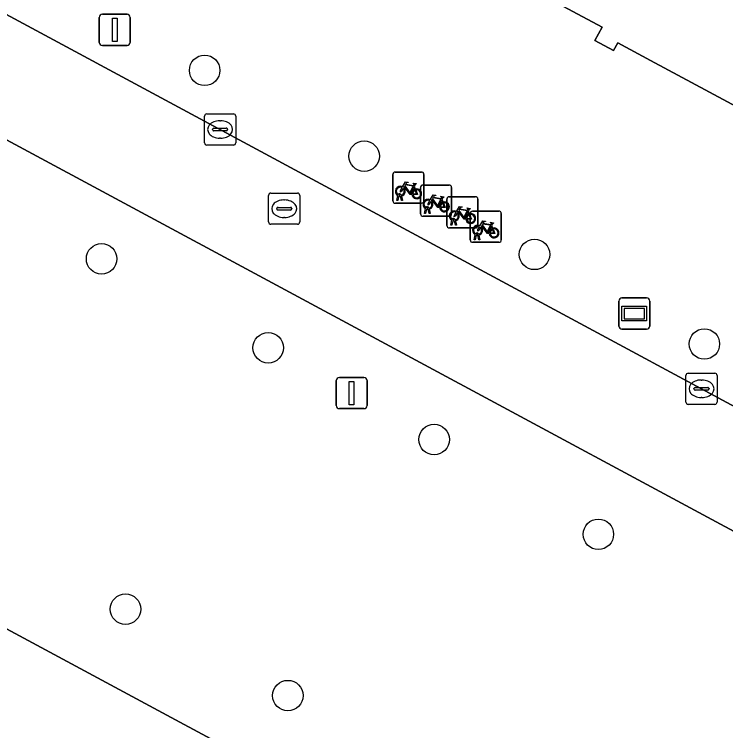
# Model space of a CAD drawing. Extents: x 159489 to 160304, y 383825 to 384531.
# Drawn here: x 159619.11 to 159641.93, y 384289.25 to 384312.22 of the extents above; entities that cross this region are included whole.
import ezdxf

# ---------------------------------------------------------------- set-up
doc = ezdxf.new("R2010")
doc.units = 0
for name, color, linetype in [('IMGEO_Boom', 7, 'Continuous'), ('IMGEO_Fietsenrek', 7, 'Continuous'), ('IMGEO_Groenvoorziening', 7, 'Continuous'), ('IMGEO_Informatiebord', 7, 'Continuous'), ('IMGEO_Kolk', 7, 'Continuous'), ('IMGEO_Lichtmast', 7, 'Continuous'), ('IMGEO_Pand', 7, 'Continuous'), ('IMGEO_Rijbaan_lokaal_gesloten', 7, 'Continuous'), ('IMGEO_Rioolput', 7, 'Continuous'), ('IMGEO_Voetgangersgebied_gesloten', 7, 'Continuous'), ('IMGEO_Voetpad_open', 7, 'Continuous')]:
    doc.layers.add(name, color=color, linetype=linetype)

msp = doc.modelspace()

# ---------------------------------------------------------------- linework, layer by layer
at = {"layer": 'IMGEO_Boom'}
for centre in [(159625.213, 384310.424), (159630.331, 384307.674), (159621.907, 384304.381), (159635.798, 384304.523), (159641.247, 384301.65), (159627.253, 384301.529), (159632.575, 384298.586), (159637.846, 384295.548), (159622.675, 384293.148), (159627.884, 384290.376)]:
    msp.add_circle(centre, 0.489, dxfattribs=at)
at = {"layer": 'IMGEO_Fietsenrek'}
for p, q in [((159631.325, 384307.164), (159632.166, 384307.164)), ((159632.166, 384307.164), (159631.325, 384307.164)), ((159631.25, 384306.239), (159631.25, 384307.08)), ((159631.25, 384307.08), (159631.25, 384306.239)), ((159632.25, 384307.089), (159632.25, 384306.248)), ((159632.25, 384306.248), (159632.25, 384307.089)), ((159631.937, 384306.713), (159631.973, 384306.618)), ((159632.213, 384306.746), (159633.054, 384306.746)), ((159633.054, 384306.746), (159632.213, 384306.746)), ((159633.138, 384306.671), (159633.138, 384305.83)), ((159633.138, 384305.83), (159633.138, 384306.671)), ((159632.138, 384305.821), (159632.138, 384306.662)), ((159632.138, 384306.662), (159632.138, 384305.821)), ((159631.377, 384306.248), (159631.416, 384306.408)), ((159631.411, 384306.248), (159631.377, 384306.248)), ((159631.446, 384306.396), (159631.411, 384306.248)), ((159631.488, 384306.42), (159631.487, 384306.424)), ((159631.529, 384306.248), (159631.495, 384306.39)), ((159631.519, 384306.431), (159631.52, 384306.424)), ((159631.527, 384306.394), (159631.562, 384306.248)), ((159631.562, 384306.248), (159631.529, 384306.248)), ((159632.825, 384306.295), (159632.861, 384306.2)), ((159632.982, 384305.447), (159632.982, 384306.288)), ((159632.982, 384306.288), (159632.982, 384305.447)), ((159633.057, 384306.372), (159633.898, 384306.372)), ((159633.898, 384306.372), (159633.057, 384306.372)), ((159633.982, 384306.297), (159633.982, 384305.456)), ((159633.982, 384305.456), (159633.982, 384306.297)), ((159632.175, 384306.164), (159631.334, 384306.164)), ((159631.334, 384306.164), (159632.175, 384306.164)), ((159632.265, 384305.83), (159632.304, 384305.99)), ((159632.334, 384305.978), (159632.299, 384305.83)), ((159632.376, 384306.002), (159632.375, 384306.006)), ((159632.407, 384306.013), (159632.408, 384306.006)), ((159632.415, 384305.976), (159632.45, 384305.83)), ((159633.063, 384305.746), (159632.222, 384305.746)), ((159632.222, 384305.746), (159633.063, 384305.746)), ((159632.299, 384305.83), (159632.265, 384305.83)), ((159632.417, 384305.83), (159632.383, 384305.972)), ((159632.45, 384305.83), (159632.417, 384305.83)), ((159633.669, 384305.921), (159633.705, 384305.826)), ((159633.731, 384304.985), (159633.731, 384305.826)), ((159633.731, 384305.826), (159633.731, 384304.985)), ((159633.806, 384305.91), (159634.647, 384305.91)), ((159634.647, 384305.91), (159633.806, 384305.91)), ((159634.731, 384305.835), (159634.731, 384304.994)), ((159634.731, 384304.994), (159634.731, 384305.835)), ((159633.109, 384305.456), (159633.148, 384305.616)), ((159633.178, 384305.604), (159633.143, 384305.456)), ((159633.22, 384305.628), (159633.219, 384305.632)), ((159633.261, 384305.456), (159633.227, 384305.598)), ((159633.251, 384305.639), (159633.252, 384305.632)), ((159633.259, 384305.602), (159633.294, 384305.456)), ((159633.907, 384305.372), (159633.066, 384305.372)), ((159633.066, 384305.372), (159633.907, 384305.372)), ((159633.143, 384305.456), (159633.109, 384305.456)), ((159633.294, 384305.456), (159633.261, 384305.456)), ((159634.418, 384305.459), (159634.454, 384305.364)), ((159633.858, 384304.994), (159633.897, 384305.154)), ((159633.927, 384305.142), (159633.892, 384304.994)), ((159633.969, 384305.166), (159633.968, 384305.17)), ((159634.01, 384304.994), (159633.976, 384305.136)), ((159634, 384305.177), (159634.001, 384305.17)), ((159634.008, 384305.14), (159634.043, 384304.994)), ((159634.656, 384304.91), (159633.815, 384304.91)), ((159633.815, 384304.91), (159634.656, 384304.91)), ((159633.892, 384304.994), (159633.858, 384304.994)), ((159634.043, 384304.994), (159634.01, 384304.994))]:
    msp.add_line(p, q, dxfattribs=at)
for points in [[(159631.563, 384306.69), (159631.658, 384306.854), (159631.744, 384306.84), (159631.746, 384306.831), (159631.69, 384306.82), (159631.663, 384306.775), (159631.919, 384306.734)], [(159631.859, 384306.446), (159631.809, 384306.446), (159631.618, 384306.697), (159631.599, 384306.665)], [(159631.906, 384306.709), (159631.649, 384306.75), (159631.632, 384306.721), (159631.799, 384306.501), (159631.906, 384306.709)], [(159631.954, 384306.611), (159631.924, 384306.688), (159631.815, 384306.47), (159631.858, 384306.47)], [(159631.919, 384306.734), (159631.944, 384306.783), (159631.938, 384306.787), (159631.915, 384306.791), (159631.903, 384306.798), (159631.902, 384306.801), (159631.904, 384306.806), (159631.999, 384306.791), (159632.001, 384306.781), (159631.991, 384306.768), (159631.979, 384306.762), (159631.965, 384306.768), (159631.937, 384306.713)], [(159631.584, 384306.638), (159631.532, 384306.548), (159631.492, 384306.523), (159631.493, 384306.57), (159631.548, 384306.664)], [(159631.888, 384306.47), (159632.008, 384306.469), (159631.964, 384306.583)], [(159631.984, 384306.59), (159632.039, 384306.445), (159631.889, 384306.445)], [(159632.451, 384306.272), (159632.546, 384306.436), (159632.632, 384306.422), (159632.634, 384306.413), (159632.578, 384306.402), (159632.551, 384306.357), (159632.807, 384306.316)], [(159632.472, 384306.22), (159632.42, 384306.13), (159632.38, 384306.105), (159632.381, 384306.152), (159632.436, 384306.246)], [(159632.747, 384306.028), (159632.697, 384306.028), (159632.506, 384306.279), (159632.487, 384306.247)], [(159632.794, 384306.291), (159632.537, 384306.332), (159632.52, 384306.303), (159632.687, 384306.083), (159632.794, 384306.291)], [(159632.842, 384306.193), (159632.812, 384306.27), (159632.703, 384306.052), (159632.746, 384306.052)], [(159632.807, 384306.316), (159632.832, 384306.365), (159632.826, 384306.369), (159632.803, 384306.373), (159632.791, 384306.38), (159632.79, 384306.383), (159632.792, 384306.388), (159632.887, 384306.373), (159632.889, 384306.363), (159632.879, 384306.35), (159632.867, 384306.344), (159632.853, 384306.35), (159632.825, 384306.295)], [(159632.776, 384306.052), (159632.896, 384306.051), (159632.852, 384306.165)], [(159632.872, 384306.172), (159632.927, 384306.027), (159632.777, 384306.027)], [(159633.295, 384305.898), (159633.39, 384306.062), (159633.476, 384306.048), (159633.478, 384306.039), (159633.422, 384306.028), (159633.395, 384305.983), (159633.651, 384305.942)], [(159633.651, 384305.942), (159633.676, 384305.991), (159633.67, 384305.995), (159633.647, 384305.999), (159633.635, 384306.006), (159633.634, 384306.009), (159633.636, 384306.014), (159633.731, 384305.999), (159633.733, 384305.989), (159633.723, 384305.976), (159633.711, 384305.97), (159633.697, 384305.976), (159633.669, 384305.921)], [(159633.316, 384305.846), (159633.264, 384305.756), (159633.224, 384305.731), (159633.225, 384305.778), (159633.28, 384305.872)], [(159633.591, 384305.654), (159633.541, 384305.654), (159633.35, 384305.905), (159633.331, 384305.873)], [(159633.638, 384305.917), (159633.381, 384305.958), (159633.364, 384305.929), (159633.531, 384305.709), (159633.638, 384305.917)], [(159633.686, 384305.819), (159633.656, 384305.896), (159633.547, 384305.678), (159633.59, 384305.678)], [(159633.62, 384305.678), (159633.74, 384305.677), (159633.696, 384305.791)], [(159633.716, 384305.798), (159633.771, 384305.653), (159633.621, 384305.653)], [(159634.044, 384305.436), (159634.139, 384305.6), (159634.225, 384305.586), (159634.227, 384305.577), (159634.171, 384305.566), (159634.144, 384305.521), (159634.4, 384305.48)], [(159634.4, 384305.48), (159634.425, 384305.529), (159634.419, 384305.533), (159634.396, 384305.537), (159634.384, 384305.544), (159634.383, 384305.547), (159634.385, 384305.552), (159634.48, 384305.537), (159634.482, 384305.527), (159634.472, 384305.514), (159634.46, 384305.508), (159634.446, 384305.514), (159634.418, 384305.459)], [(159634.065, 384305.384), (159634.013, 384305.294), (159633.973, 384305.269), (159633.974, 384305.316), (159634.029, 384305.41)], [(159634.34, 384305.192), (159634.29, 384305.192), (159634.099, 384305.443), (159634.08, 384305.411)], [(159634.387, 384305.455), (159634.13, 384305.496), (159634.113, 384305.467), (159634.28, 384305.247), (159634.387, 384305.455)], [(159634.435, 384305.357), (159634.405, 384305.434), (159634.296, 384305.216), (159634.339, 384305.216)], [(159634.369, 384305.216), (159634.489, 384305.215), (159634.445, 384305.329)], [(159634.465, 384305.336), (159634.52, 384305.191), (159634.37, 384305.191)]]:
    msp.add_lwpolyline(points, dxfattribs=at)
for centre, radius, start, end in [((159631.328, 384307.086), 0.0779, 92.4484, 184.2845), ((159631.328, 384307.086), 0.0779, 92.4484, 184.2845), ((159632.172, 384307.086), 0.0779, 2.4484, 94.2845), ((159632.172, 384307.086), 0.0779, 2.4484, 94.2845), ((159631.49, 384306.549), 0.159, 62.6766, 242.1369), ((159631.49, 384306.549), 0.129, 63.3192, 238.903), ((159632.216, 384306.668), 0.0779, 92.4484, 184.2845), ((159632.216, 384306.668), 0.0779, 92.4484, 184.2845), ((159633.06, 384306.668), 0.0779, 2.4484, 94.2845), ((159633.06, 384306.668), 0.0779, 2.4484, 94.2845), ((159631.47, 384306.42), 0.0499, 12.8025, 158.6934), ((159631.47, 384306.42), 0.0174, 12.8025, 163.4502), ((159631.49, 384306.549), 0.129, 283.6043, 43.4302), ((159631.49, 384306.549), 0.159, 283.5766, 46.6042), ((159632.017, 384306.465), 0.159, 113.3408, 178.3217), ((159632.017, 384306.465), 0.159, 187.0065, 105.7708), ((159632.017, 384306.465), 0.129, 113.923, 177.9556), ((159632.017, 384306.465), 0.129, 188.6715, 104.5883), ((159631.328, 384306.242), 0.0779, 182.4484, 274.2845), ((159631.328, 384306.242), 0.0779, 182.4484, 274.2845), ((159631.49, 384306.549), 0.159, 253.9967, 271.7867), ((159631.49, 384306.549), 0.129, 253.415, 269.0204), ((159632.172, 384306.242), 0.0779, 272.4484, 4.2845), ((159632.172, 384306.242), 0.0779, 272.4484, 4.2845), ((159632.378, 384306.131), 0.159, 62.6766, 242.1369), ((159632.378, 384306.131), 0.129, 63.3192, 238.903), ((159632.378, 384306.131), 0.129, 283.6043, 43.4302), ((159632.378, 384306.131), 0.159, 283.5766, 46.6042), ((159632.905, 384306.047), 0.159, 187.0065, 105.7708), ((159633.06, 384306.294), 0.0779, 92.4484, 184.2845), ((159633.06, 384306.294), 0.0779, 92.4484, 184.2845), ((159633.904, 384306.294), 0.0779, 2.4484, 94.2845), ((159633.904, 384306.294), 0.0779, 2.4484, 94.2845), ((159632.358, 384306.002), 0.0499, 12.8025, 158.6934), ((159632.378, 384306.131), 0.159, 253.9967, 271.7867), ((159632.358, 384306.002), 0.0174, 12.8025, 163.4502), ((159632.378, 384306.131), 0.129, 253.415, 269.0204), ((159632.905, 384306.047), 0.159, 113.3408, 178.3217), ((159632.905, 384306.047), 0.129, 113.923, 177.9556), ((159632.905, 384306.047), 0.129, 188.6715, 104.5883), ((159632.216, 384305.824), 0.0779, 182.4484, 274.2845), ((159632.216, 384305.824), 0.0779, 182.4484, 274.2845), ((159633.222, 384305.757), 0.159, 62.6766, 242.1369), ((159633.06, 384305.824), 0.0779, 272.4484, 4.2845), ((159633.06, 384305.824), 0.0779, 272.4484, 4.2845), ((159633.222, 384305.757), 0.129, 63.3192, 238.903), ((159633.222, 384305.757), 0.129, 283.6043, 43.4302), ((159633.222, 384305.757), 0.159, 283.5766, 46.6042), ((159633.749, 384305.673), 0.159, 113.3408, 178.3217), ((159633.749, 384305.673), 0.159, 187.0065, 105.7708), ((159633.749, 384305.673), 0.129, 113.923, 177.9556), ((159633.749, 384305.673), 0.129, 188.6715, 104.5883), ((159633.809, 384305.832), 0.0779, 92.4484, 184.2845), ((159633.809, 384305.832), 0.0779, 92.4484, 184.2845), ((159634.653, 384305.832), 0.0779, 2.4484, 94.2845), ((159634.653, 384305.832), 0.0779, 2.4484, 94.2845), ((159633.202, 384305.628), 0.0499, 12.8025, 158.6934), ((159633.222, 384305.757), 0.159, 253.9967, 271.7867), ((159633.202, 384305.628), 0.0174, 12.8025, 163.4502), ((159633.222, 384305.757), 0.129, 253.415, 269.0204), ((159633.06, 384305.45), 0.0779, 182.4484, 274.2845), ((159633.06, 384305.45), 0.0779, 182.4484, 274.2845), ((159633.971, 384305.295), 0.159, 62.6766, 242.1369), ((159633.971, 384305.295), 0.129, 63.3192, 238.903), ((159633.904, 384305.45), 0.0779, 272.4484, 4.2845), ((159633.904, 384305.45), 0.0779, 272.4484, 4.2845), ((159633.971, 384305.295), 0.129, 283.6043, 43.4302), ((159633.971, 384305.295), 0.159, 283.5766, 46.6042), ((159634.498, 384305.211), 0.159, 113.3408, 178.3217), ((159634.498, 384305.211), 0.159, 187.0065, 105.7708), ((159634.498, 384305.211), 0.129, 113.923, 177.9556), ((159634.498, 384305.211), 0.129, 188.6715, 104.5883), ((159633.951, 384305.166), 0.0499, 12.8025, 158.6934), ((159633.971, 384305.295), 0.159, 253.9967, 271.7867), ((159633.951, 384305.166), 0.0174, 12.8025, 163.4502), ((159633.971, 384305.295), 0.129, 253.415, 269.0204), ((159633.809, 384304.988), 0.0779, 182.4484, 274.2845), ((159633.809, 384304.988), 0.0779, 182.4484, 274.2845), ((159634.653, 384304.988), 0.0779, 272.4484, 4.2845), ((159634.653, 384304.988), 0.0779, 272.4484, 4.2845)]:
    msp.add_arc(centre, radius, start, end, dxfattribs=at)
at = {"layer": 'IMGEO_Groenvoorziening'}
for points in [[(159642.124, 384281.15), (159648.201, 384292.407), (159580.7, 384328.729)], [(159582.849, 384311.884), (159640.748, 384280.736)]]:
    msp.add_lwpolyline(points, dxfattribs=at)
at = {"layer": 'IMGEO_Informatiebord'}
for p, q in [((159638.502, 384302.226), (159638.502, 384303.026)), ((159638.502, 384303.026), (159638.502, 384302.226)), ((159638.602, 384303.126), (159639.392, 384303.126)), ((159639.392, 384303.126), (159638.602, 384303.126)), ((159639.492, 384303.026), (159639.492, 384302.226)), ((159639.492, 384302.226), (159639.492, 384303.026)), ((159639.392, 384302.126), (159638.602, 384302.126)), ((159638.602, 384302.126), (159639.392, 384302.126))]:
    msp.add_line(p, q, dxfattribs=at)
for points in [[(159638.603, 384302.858), (159639.391, 384302.858), (159639.391, 384302.394), (159638.603, 384302.394), (159638.603, 384302.858)], [(159638.668, 384302.793), (159638.668, 384302.459), (159639.326, 384302.459), (159639.326, 384302.793), (159638.668, 384302.793)]]:
    msp.add_lwpolyline(points, dxfattribs=at)
for centre, start, end in [((159638.602, 384303.026), 90, 180), ((159638.602, 384303.026), 90, 180), ((159639.392, 384303.026), 0, 90), ((159639.392, 384303.026), 360, 90), ((159638.602, 384302.226), 180, 270), ((159638.602, 384302.226), 180, 270), ((159639.392, 384302.226), 270, 0), ((159639.392, 384302.226), 270, 0)]:
    msp.add_arc(centre, 0.1, start, end, dxfattribs=at)
at = {"layer": 'IMGEO_Kolk'}
for p, q in [((159625.284, 384309.029), (159626.136, 384309.029)), ((159625.209, 384308.103), (159625.209, 384308.955)), ((159625.697, 384308.809), (159625.722, 384308.809)), ((159626.21, 384308.955), (159626.21, 384308.103)), ((159625.468, 384308.523), (159625.468, 384308.535)), ((159625.511, 384308.572), (159625.909, 384308.572)), ((159625.952, 384308.535), (159625.952, 384308.523)), ((159625.906, 384308.486), (159625.508, 384308.486)), ((159625.72, 384308.249), (159625.695, 384308.249)), ((159626.136, 384308.029), (159625.284, 384308.029)), ((159640.729, 384300.715), (159641.581, 384300.715)), ((159640.654, 384299.789), (159640.654, 384300.641)), ((159641.142, 384300.495), (159641.167, 384300.495)), ((159641.655, 384300.641), (159641.655, 384299.789)), ((159640.956, 384300.258), (159641.354, 384300.258)), ((159640.913, 384300.209), (159640.913, 384300.221)), ((159641.351, 384300.172), (159640.953, 384300.172)), ((159641.397, 384300.221), (159641.397, 384300.209)), ((159641.165, 384299.935), (159641.14, 384299.935)), ((159641.581, 384299.715), (159640.729, 384299.715))]:
    msp.add_line(p, q, dxfattribs=at)
for points in [[(159625.284, 384309.029), (159626.136, 384309.029)], [(159625.209, 384308.103), (159625.209, 384308.955)], [(159626.21, 384308.955), (159626.21, 384308.103)], [(159626.136, 384308.029), (159625.284, 384308.029)], [(159640.729, 384300.715), (159641.581, 384300.715)], [(159640.654, 384299.789), (159640.654, 384300.641)], [(159641.655, 384300.641), (159641.655, 384299.789)], [(159641.581, 384299.715), (159640.729, 384299.715)]]:
    msp.add_lwpolyline(points, dxfattribs=at)
for centre, radius, start, end in [((159625.286, 384308.953), 0.0765, 91.552, 178.448), ((159625.286, 384308.953), 0.0765, 91.552, 178.448), ((159626.134, 384308.953), 0.0765, 1.552, 88.448), ((159626.134, 384308.953), 0.0765, 1.552, 88.448), ((159625.508, 384308.532), 0.0403, 85.8775, 175.7526), ((159625.505, 384308.522), 0.0366, 178.938, 274.7102), ((159625.909, 384308.529), 0.043, 264.8664, 352.4533), ((159625.913, 384308.534), 0.0386, 1.7309, 96.639), ((159625.286, 384308.105), 0.0765, 181.552, 268.448), ((159625.286, 384308.105), 0.0765, 181.552, 268.448), ((159626.134, 384308.105), 0.0765, 271.552, 358.448), ((159626.134, 384308.105), 0.0765, 271.552, 358.448), ((159640.731, 384300.639), 0.0765, 91.552, 178.448), ((159640.731, 384300.639), 0.0765, 91.552, 178.448), ((159641.579, 384300.639), 0.0765, 1.552, 88.448), ((159641.579, 384300.639), 0.0765, 1.552, 88.448), ((159640.953, 384300.218), 0.0403, 85.8775, 175.7526), ((159641.358, 384300.22), 0.0386, 1.7309, 96.639), ((159640.95, 384300.208), 0.0366, 178.938, 274.7102), ((159641.354, 384300.215), 0.043, 264.8664, 352.4533), ((159640.731, 384299.791), 0.0765, 181.552, 268.448), ((159640.731, 384299.791), 0.0765, 181.552, 268.448), ((159641.579, 384299.791), 0.0765, 271.552, 358.448), ((159641.579, 384299.791), 0.0765, 271.552, 358.448)]:
    msp.add_arc(centre, radius, start, end, dxfattribs=at)
for centre, major_axis, ratio, start_param, end_param in [((159625.696, 384308.529), (-0.387, 0.002), 0.722429, 4.712389, 7.853982), ((159625.721, 384308.529), (-0.39, 0.002), 0.717154, 1.570796, 4.712389), ((159641.141, 384300.215), (-0.387, 0.002), 0.722429, 4.712389, 7.853982), ((159641.166, 384300.215), (-0.39, 0.002), 0.717154, 1.570796, 4.712389)]:
    msp.add_ellipse(centre, major_axis=major_axis, ratio=ratio, start_param=start_param, end_param=end_param, dxfattribs=at)
at = {"layer": 'IMGEO_Lichtmast'}
for p, q in [((159621.933, 384312.221), (159622.723, 384312.221)), ((159622.723, 384312.221), (159621.933, 384312.221)), ((159621.833, 384311.321), (159621.833, 384312.121)), ((159621.833, 384312.121), (159621.833, 384311.321)), ((159622.823, 384312.121), (159622.823, 384311.321)), ((159622.823, 384311.321), (159622.823, 384312.121)), ((159622.723, 384311.221), (159621.933, 384311.221)), ((159621.933, 384311.221), (159622.723, 384311.221)), ((159629.435, 384299.677), (159629.435, 384300.477)), ((159629.435, 384300.477), (159629.435, 384299.677)), ((159629.535, 384300.577), (159630.325, 384300.577)), ((159630.325, 384300.577), (159629.535, 384300.577)), ((159630.425, 384300.477), (159630.425, 384299.677)), ((159630.425, 384299.677), (159630.425, 384300.477)), ((159630.325, 384299.577), (159629.535, 384299.577)), ((159629.535, 384299.577), (159630.325, 384299.577))]:
    msp.add_line(p, q, dxfattribs=at)
for points in [[(159622.253, 384312.096), (159622.403, 384312.096), (159622.403, 384311.346), (159622.253, 384311.346), (159622.253, 384312.096)], [(159629.855, 384300.452), (159630.005, 384300.452), (159630.005, 384299.702), (159629.855, 384299.702), (159629.855, 384300.452)]]:
    msp.add_lwpolyline(points, dxfattribs=at)
for centre, start, end in [((159621.933, 384312.121), 90, 180), ((159621.933, 384312.121), 90, 180), ((159622.723, 384312.121), 0, 90), ((159622.723, 384312.121), 360, 90), ((159621.933, 384311.321), 180, 270), ((159621.933, 384311.321), 180, 270), ((159622.723, 384311.321), 270, 0), ((159622.723, 384311.321), 270, 0), ((159629.535, 384300.477), 90, 180), ((159629.535, 384300.477), 90, 180), ((159630.325, 384300.477), 0, 90), ((159630.325, 384300.477), 360, 90), ((159629.535, 384299.677), 180, 270), ((159629.535, 384299.677), 180, 270), ((159630.325, 384299.677), 270, 0), ((159630.325, 384299.677), 270, 0)]:
    msp.add_arc(centre, 0.1, start, end, dxfattribs=at)
at = {"layer": 'IMGEO_Pand'}
msp.add_lwpolyline([(159633.424, 384314.251), (159637.97, 384311.813), (159637.737, 384311.381), (159638.334, 384311.059), (159638.467, 384311.306), (159639.522, 384310.739), (159643.3, 384308.709), (159643.167, 384308.462), (159648.512, 384305.665), (159648.346, 384305.357), (159648.746, 384305.141), (159648.912, 384305.449), (159653.598, 384302.926), (159654.35, 384302.429), (159658.906, 384300.083)], dxfattribs=at)
at = {"layer": 'IMGEO_Rijbaan_lokaal_gesloten'}
msp.add_lwpolyline([(159660.257, 384289.932), (159577.41, 384334.529), (159578.411, 384329.953), (159580.7, 384328.729), (159648.201, 384292.407), (159658.313, 384286.981), (159698.746, 384265.2), (159711.716, 384258.252), (159772.562, 384225.477)], dxfattribs=at)
at = {"layer": 'IMGEO_Rioolput'}
for p, q in [((159627.341, 384306.488), (159628.193, 384306.488)), ((159627.266, 384305.562), (159627.266, 384306.414)), ((159627.754, 384306.268), (159627.779, 384306.268)), ((159628.267, 384306.414), (159628.267, 384305.562)), ((159627.525, 384305.982), (159627.525, 384305.994)), ((159627.568, 384306.031), (159627.966, 384306.031)), ((159628.009, 384305.994), (159628.009, 384305.982)), ((159627.963, 384305.945), (159627.565, 384305.945)), ((159627.777, 384305.708), (159627.752, 384305.708)), ((159628.193, 384305.488), (159627.341, 384305.488))]:
    msp.add_line(p, q, dxfattribs=at)
for points in [[(159627.341, 384306.488), (159628.193, 384306.488)], [(159627.266, 384305.562), (159627.266, 384306.414)], [(159628.267, 384306.414), (159628.267, 384305.562)], [(159628.193, 384305.488), (159627.341, 384305.488)]]:
    msp.add_lwpolyline(points, dxfattribs=at)
for centre, radius, start, end in [((159627.343, 384306.412), 0.0765, 91.552, 178.448), ((159627.343, 384306.412), 0.0765, 91.552, 178.448), ((159628.191, 384306.412), 0.0765, 1.552, 88.448), ((159628.191, 384306.412), 0.0765, 1.552, 88.448), ((159627.565, 384305.991), 0.0403, 85.8775, 175.7526), ((159627.562, 384305.981), 0.0366, 178.938, 274.7102), ((159627.966, 384305.988), 0.043, 264.8664, 352.4533), ((159627.97, 384305.993), 0.0386, 1.7309, 96.639), ((159627.343, 384305.564), 0.0765, 181.552, 268.448), ((159627.343, 384305.564), 0.0765, 181.552, 268.448), ((159628.191, 384305.564), 0.0765, 271.552, 358.448), ((159628.191, 384305.564), 0.0765, 271.552, 358.448)]:
    msp.add_arc(centre, radius, start, end, dxfattribs=at)
for centre, major_axis, ratio, start_param, end_param in [((159627.753, 384305.988), (-0.387, 0.002), 0.722429, 4.712389, 7.853982), ((159627.778, 384305.988), (-0.39, 0.002), 0.717154, 1.570796, 4.712389)]:
    msp.add_ellipse(centre, major_axis=major_axis, ratio=ratio, start_param=start_param, end_param=end_param, dxfattribs=at)
at = {"layer": 'IMGEO_Voetgangersgebied_gesloten'}
msp.add_lwpolyline([(159640.748, 384280.736), (159582.849, 384311.884)], dxfattribs=at)
at = {"layer": 'IMGEO_Voetpad_open'}
for points in [[(159576.419, 384335.063), (159577.378, 384334.543), (159577.41, 384334.529), (159660.257, 384289.932)], [(159658.906, 384300.083), (159654.35, 384302.429), (159653.598, 384302.926), (159648.912, 384305.449), (159648.746, 384305.141), (159648.346, 384305.357), (159648.512, 384305.665), (159643.167, 384308.462), (159643.3, 384308.709), (159639.522, 384310.739), (159638.467, 384311.306), (159638.334, 384311.059), (159637.737, 384311.381), (159637.97, 384311.813), (159633.424, 384314.251)]]:
    msp.add_lwpolyline(points, dxfattribs=at)

doc.saveas('drawing.dxf')
